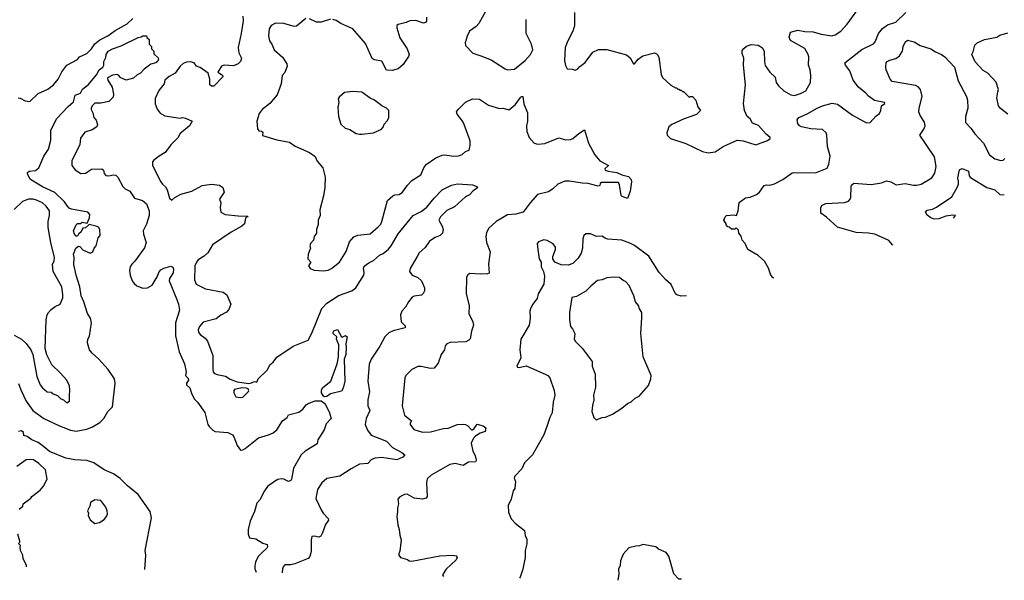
# Model space of a CAD drawing. Extents: x 1678759 to 1859541, y 384609 to 522867.
# Tile 345 of 466: x 1787910 to 1796356, y 384609 to 389415. Entities that reach past the tile are written whole.
import ezdxf

# ---------------------------------------------------------------- set-up
doc = ezdxf.new("R2010")
doc.units = 0

msp = doc.modelspace()

# ---------------------------------------------------------------- linework, layer by layer
at = {"layer": '0CON20XD'}
for points in [[(1793815, 388274.2), (1793875, 388282.5), (1793943, 388327), (1794065, 388381.2), (1794115, 388376.2), (1794225, 388342.9), (1794325, 388378), (1794347.5, 388395), (1794346.7, 388405), (1794312.1, 388432.1), (1794246.7, 388506.7), (1794195, 388528), (1794175, 388563.8), (1794150, 388585), (1794127.5, 388635), (1794120, 388695), (1794135.6, 388855), (1794120, 389025), (1794122.5, 389085), (1794107.5, 389125), (1794108.3, 389151.7), (1794121.7, 389168.3), (1794145, 389187.5), (1794185, 389203.3), (1794245, 389197.5), (1794283, 389173), (1794297, 389143), (1794298.8, 389055), (1794305, 389022.5), (1794344, 388965), (1794390.9, 388920.9), (1794398.9, 388875), (1794417.7, 388847.7), (1794465, 388804.2), (1794525, 388769.4), (1794555, 388764.4), (1794608.7, 388781.3), (1794654.5, 388805.5), (1794692, 388875), (1794695.8, 388935), (1794689.2, 388985), (1794676.2, 389025), (1794678.8, 389095), (1794673.8, 389115), (1794645, 389168.8), (1794521.2, 389235), (1794510.8, 389265), (1794523.1, 389306.9), (1794585, 389324), (1794645, 389312.5), (1794715, 389309.2), (1794785, 389290.6), (1794875, 389277.5), (1794904.2, 389285.8), (1794953.3, 389315), (1795009.2, 389375), (1795135.4, 389554.6)], [(1791918.8, 389511.2), (1791847.6, 389382.4), (1791825, 389357.5), (1791768, 389315), (1791747, 389273), (1791731.4, 389215), (1791733.2, 389193.2), (1791797, 389127), (1791865, 389105.7), (1791955, 389070.8), (1792075, 388992.5), (1792095, 388985.7), (1792155, 388991.9), (1792245.4, 389064.6), (1792290.8, 389115), (1792311.1, 389155), (1792299.4, 389205), (1792254.5, 389295), (1792254.5, 389415.5)], [(1792668.8, 389475), (1792667.7, 389362.3), (1792654, 389315), (1792613, 389233), (1792590, 389175), (1792583.3, 389065), (1792590.7, 389020.7), (1792605, 388992.5), (1792650.7, 388990.7), (1792675, 388983.3), (1792695, 388990), (1792716.1, 389013.9), (1792761.7, 389048.3), (1792826.7, 389135), (1792875, 389160), (1792945, 389158.8), (1793115, 389114), (1793146.4, 389086.4), (1793175, 389036.7), (1793185, 389037.5), (1793214.1, 389075.9), (1793254.1, 389105.9), (1793355, 389130), (1793379.3, 389119.3), (1793393, 389093), (1793413.6, 388943.6), (1793425, 388920), (1793495, 388852.5), (1793535, 388830), (1793545, 388830), (1793555, 388820), (1793565, 388820), (1793575, 388810), (1793585, 388810), (1793595, 388800), (1793605, 388800), (1793651.7, 388751.7), (1793665, 388757.5), (1793680, 388755), (1793710, 388725), (1793728.3, 388668.3), (1793750, 388635), (1793715, 388602.5), (1793610, 388565), (1793505, 388517.5), (1793477.5, 388495), (1793460, 388445), (1793463.9, 388423.9), (1793492.5, 388395), (1793625, 388353.3), (1793766.1, 388286.1), (1793815, 388274.2)], [(1794378.4, 387200.9), (1794373.2, 387203.2), (1794353.8, 387225), (1794333.6, 387283.6), (1794297.5, 387345), (1794243.6, 387393.6), (1794155, 387443.3), (1794132.9, 387495), (1794107.5, 387525), (1794098.1, 387558.1), (1794078.8, 387585), (1794075, 387610), (1794055, 387630), (1794045, 387620), (1794015, 387620), (1793997, 387637), (1793985, 387640), (1793970, 387655), (1793970, 387665), (1793950, 387695), (1793960, 387725), (1793973, 387737), (1794035, 387742.5), (1794057.5, 387735), (1794071.9, 387775), (1794081.7, 387848.3), (1794135, 387886.2), (1794175, 387892.9), (1794230, 387915), (1794256.7, 387935), (1794297.3, 387992.7), (1794315, 387998), (1794345, 387996), (1794385, 388007.5), (1794455, 388045.8), (1794535, 388101.4), (1794555.7, 388105.7), (1794735, 388102.5), (1794835, 388143.3), (1794850.8, 388175), (1794861.5, 388245), (1794838.5, 388328.5), (1794833.9, 388423.9), (1794826.5, 388445), (1794795, 388473.6), (1794695, 388479.2), (1794615, 388495.6), (1794600, 388505), (1794586, 388525), (1794580, 388555), (1794592.6, 388577.4), (1794663.4, 388606.6), (1794750, 388655), (1794795, 388675.6), (1794880.2, 388700.2), (1794925, 388690.6), (1795055, 388595.7), (1795175, 388531.2), (1795205, 388532.5), (1795255, 388587.5), (1795285, 388610), (1795297.5, 388635), (1795303, 388677), (1795330, 388695), (1795327.5, 388705), (1795243, 388723), (1795189.6, 388759.6), (1795169.4, 388785), (1795105.6, 388835), (1795058.5, 388895), (1795030.9, 388975), (1794994.4, 389025), (1794988.8, 389045), (1795135, 389158.9), (1795235, 389208.6), (1795249.4, 389225), (1795277.8, 389295), (1795312, 389338), (1795355, 389369.4), (1795425, 389393.3), (1795510.9, 389475)], [(1787896.2, 388743.8), (1787915, 388742), (1787957.9, 388717.9), (1787996.3, 388713.7), (1788069.4, 388780.6), (1788149.8, 388820.2), (1788199.4, 388855), (1788240.6, 388905), (1788271.2, 388968.8), (1788315, 389023.8), (1788405.8, 389074.2), (1788423.3, 389095), (1788484.5, 389125.5), (1788525, 389164.3), (1788555, 389208.1), (1788597.1, 389242.9), (1788666, 389275), (1788728.8, 389321.2), (1788832.1, 389377.9), (1788880, 389425)], [(1789824.4, 389445), (1789827.5, 389405), (1789810.5, 389295), (1789782.9, 389175), (1789790.7, 389130.7), (1789811.2, 389085), (1789803.8, 389055), (1789783.8, 389035), (1789745, 389017.8), (1789665, 389024.3), (1789640, 389015), (1789608.8, 388965), (1789649.3, 388939.3), (1789653.3, 388925), (1789575, 388846.2), (1789555, 388844), (1789540.8, 388855), (1789540, 388905), (1789526.7, 388955), (1789458.6, 389005), (1789427.4, 389017.4), (1789405, 389044.5), (1789375, 389053.3), (1789339.8, 389050.2), (1789311.1, 389038.9), (1789285.7, 389015), (1789244.7, 388955.3), (1789193.3, 388926.7), (1789155.7, 388895), (1789149.2, 388865), (1789103, 388807), (1789072.2, 388737.8), (1789072, 388692), (1789088.9, 388648.9), (1789114.6, 388614.6), (1789155, 388590), (1789285, 388570), (1789305, 388577.5), (1789331.2, 388571.2), (1789390, 388545), (1789366.1, 388503.9), (1789283.3, 388435), (1789268.8, 388405), (1789205, 388341.2), (1789158.8, 388275), (1789106.7, 388245), (1789060.3, 388209.7), (1789050, 388195), (1789050, 388165), (1789120, 388025), (1789135, 388003.3), (1789161.7, 387981.7), (1789176.2, 387955), (1789195, 387883.3), (1789215, 387866.7), (1789240.6, 387889.4), (1789290.9, 387919.1), (1789386.2, 387945), (1789475, 387994.4), (1789555, 388004.2), (1789625, 387996.2), (1789651.2, 387975), (1789662.5, 387935), (1789624.1, 387875.9), (1789636, 387845), (1789630, 387805), (1789635.8, 387765), (1789672.5, 387745), (1789785, 387732.5), (1789865, 387730), (1789870, 387725), (1789855, 387722.5), (1789846.4, 387713.6), (1789837.5, 387665), (1789815, 387643.3), (1789725, 387594.6), (1789565, 387485.4), (1789523.2, 387416.8), (1789492.8, 387387.2), (1789441.5, 387355), (1789425.5, 387335), (1789413.1, 387305), (1789410.6, 387185), (1789425, 387146.2), (1789505, 387108), (1789655, 387080), (1789686.4, 387056.4), (1789722, 386975), (1789705, 386931.2), (1789683, 386907), (1789635, 386881.2), (1789595, 386850), (1789485, 386821.2), (1789452.5, 386785), (1789440, 386755), (1789443.8, 386735), (1789458.8, 386715), (1789502, 386685), (1789521.7, 386658.3), (1789565.4, 386535), (1789565.5, 386415), (1789570.6, 386395), (1789581.9, 386381.9), (1789605, 386371.9), (1789675, 386359.4), (1789715, 386332.2), (1789775, 386309.1), (1789875, 386296.4), (1789899.6, 386300.4), (1789925, 386313.8), (1789945, 386307.5), (1789956.7, 386335), (1790035, 386413.8), (1790056.2, 386455), (1790085, 386480), (1790115, 386522), (1790255, 386616), (1790383, 386667), (1790415, 386728.8), (1790501.4, 386938.6), (1790544.1, 386985.9), (1790642.6, 387047.4), (1790675, 387060.9), (1790759.3, 387090.7), (1790793.1, 387115), (1790860.5, 387225), (1790864.6, 387245), (1790860, 387285), (1790865, 387301.2), (1790905, 387330), (1790945, 387349.2), (1790995.3, 387394.7), (1791028.3, 387411.7), (1791072.6, 387447.4), (1791095.3, 387474.7), (1791155, 387578.9), (1791284.2, 387735), (1791355, 387771.4), (1791401.7, 387808.3), (1791465.6, 387885), (1791535, 387955.7), (1791615, 387997.5), (1791665, 388006.7), (1791795, 387998.8), (1791830, 387985), (1791840, 387975), (1791797.5, 387945), (1791767.1, 387912.9), (1791732.7, 387897.3), (1791639.8, 387810.2), (1791575, 387778.9), (1791518.6, 387725), (1791506.2, 387695), (1791533.3, 387645), (1791542.5, 387615), (1791536.7, 387585), (1791516.7, 387565), (1791475, 387548.9), (1791424.1, 387515.9), (1791387, 387463), (1791337.8, 387415), (1791318.5, 387385), (1791258.7, 387281.3), (1791253.3, 387255), (1791275.4, 387225.4), (1791325, 387204.3), (1791356, 387175), (1791381.4, 387115), (1791380.9, 387089.1), (1791371.1, 387068.9), (1791355.5, 387054.5), (1791295, 387045.6), (1791276.2, 387035), (1791243.8, 386995), (1791220.5, 386949.5), (1791189.2, 386915), (1791177.1, 386885), (1791182.5, 386825), (1791215, 386790), (1791215, 386772.5), (1791112.2, 386747.8), (1791075, 386729.2), (1791041.2, 386695), (1790998.8, 386615), (1790924.5, 386505.5), (1790907.4, 386462.6), (1790895.8, 386315.8), (1790910.6, 386225), (1790895.7, 386155), (1790895.5, 386105), (1790912.9, 386065), (1790882.5, 385995), (1790874.4, 385945), (1790894.4, 385895), (1790925, 385854.3), (1791055, 385800.6), (1791108.6, 385748.6), (1791188.8, 385705), (1791213.3, 385685), (1791196.7, 385665), (1791145, 385642.9), (1791015, 385662), (1790955, 385657.3), (1790925, 385641.4), (1790895, 385610.6), (1790825, 385604.2), (1790754.2, 385564.2), (1790655, 385502.9), (1790545, 385480.8), (1790502, 385445), (1790463.4, 385386.6), (1790450.7, 385310.7), (1790495, 385213.3), (1790512, 385185), (1790557.3, 385137.3), (1790560, 385125), (1790532.3, 385087.7), (1790507.5, 385015), (1790492, 384988), (1790475, 384980), (1790435, 384988), (1790416.7, 384983.3), (1790410, 384955), (1790410.9, 384855), (1790397.9, 384812.1), (1790385.4, 384794.6), (1790269.1, 384750.9), (1790235, 384742), (1790185, 384741.2), (1790170, 384725), (1790163.6, 384706.4), (1790161.2, 384675), (1790161.8, 384673.8)], [(1790365, 389425.6), (1790285, 389359.5), (1790265, 389356.4), (1790175, 389381.2), (1790104.2, 389385.8), (1790066.7, 389365), (1790050, 389335), (1790044, 389275), (1790052.3, 389232.3), (1790073.3, 389205), (1790093.3, 389155), (1790165, 389093.8), (1790202, 389035), (1790204, 389015), (1790185, 388963.3), (1790162, 388935), (1790153.5, 388865), (1790118.3, 388771.7), (1790055, 388697.5), (1789990, 388645), (1789965, 388610), (1789943.8, 388545), (1789948.3, 388478.3), (1789961.7, 388461.7), (1789985, 388460), (1789995, 388450), (1789993, 388423), (1790114.4, 388384.4), (1790223.9, 388363.9), (1790271.9, 388331.9), (1790395, 388277.5), (1790445, 388241.2), (1790461.7, 388201.7), (1790508.8, 388145), (1790531.2, 388065), (1790528, 387975), (1790516, 387905), (1790483.8, 387785), (1790486, 387735), (1790471.2, 387695), (1790470.7, 387659.3), (1790456.7, 387615), (1790456.7, 387585), (1790436.7, 387555), (1790428.8, 387525), (1790403.3, 387495), (1790397.5, 387475), (1790403.3, 387455), (1790383.3, 387405), (1790382.5, 387365), (1790406.7, 387335), (1790387.5, 387305), (1790400.7, 387280.7), (1790435, 387267.5), (1790515, 387262.5), (1790555, 387266.7), (1790585, 387281.2), (1790652.5, 387335), (1790711.2, 387428.8), (1790738.7, 387511.3), (1790775, 387552.5), (1790811.3, 387568.7), (1790915, 387580), (1790985, 387638), (1791007.2, 387662.8), (1791017.1, 387685), (1791064.6, 387865.4), (1791110, 387905), (1791127, 387913), (1791165, 387915.8), (1791192.5, 387935), (1791235.5, 387995), (1791275, 388035.5), (1791350.8, 388085), (1791375.7, 388145), (1791397.6, 388172.4), (1791478.7, 388231.3), (1791535, 388251.9), (1791555, 388255.6), (1791635, 388245.8), (1791675, 388248.6), (1791705, 388259.2), (1791735, 388286), (1791765, 388296.7), (1791773.5, 388335), (1791773.3, 388375), (1791723.3, 388515), (1791710.7, 388540.7), (1791661.2, 388605), (1791656.7, 388625), (1791670, 388645), (1791735, 388708.8), (1791793.9, 388736.1), (1791855, 388732), (1791930.8, 388680.8), (1792025, 388653.3), (1792055.9, 388655.9), (1792105, 388642), (1792161.4, 388685), (1792205, 388748.6), (1792215, 388757.1), (1792225, 388755.8), (1792233.2, 388693.2), (1792266, 388615), (1792266, 388545), (1792257.5, 388505), (1792261.4, 388455), (1792279.2, 388405), (1792324, 388355), (1792355, 388346.7), (1792415, 388352.2), (1792535, 388402), (1792595, 388386), (1792635, 388388), (1792655, 388396.2), (1792705, 388438.8), (1792755, 388470), (1792788.8, 388355), (1792843.8, 388255), (1792886.7, 388205), (1792960, 388165), (1792928.8, 388135), (1792933.3, 388125), (1792956.7, 388115), (1793032.5, 388105), (1793075, 388084.3), (1793131.2, 388071.2), (1793155.7, 388045), (1793158.2, 388025), (1793146.4, 387945), (1793125, 387881.2), (1793078.8, 387898.8), (1793068.7, 387908.7), (1793055, 388000), (1793045, 388018.5), (1792901.8, 388018.2), (1792889.5, 388010.5), (1792885, 387992.5), (1792873.3, 387986.7), (1792785, 388009.4), (1792735, 388011.9), (1792625, 388031.4), (1792585, 388030.8), (1792525, 388003.8), (1792483.3, 387965), (1792445, 387940), (1792352.5, 387915), (1792288.8, 387845), (1792230, 387765), (1792165, 387748.6), (1792095, 387742.2), (1791995.6, 387684.4), (1791932, 387625), (1791913, 387587), (1791907.1, 387555), (1791914.3, 387505), (1791945.8, 387425), (1791930.9, 387320.9), (1791937.7, 387242.3), (1791923.9, 387236.1), (1791865, 387234.2), (1791771.7, 387238.3), (1791753.6, 387226.4), (1791743.6, 387206.4), (1791740, 387065), (1791766, 386965), (1791762, 386895), (1791795.5, 386825.5), (1791801.4, 386795), (1791784.2, 386745), (1791775, 386680), (1791763.1, 386666.9), (1791735.5, 386654.5), (1791602.3, 386647.7), (1791574.2, 386635.8), (1791560.9, 386619.1), (1791552.5, 386585), (1791524.4, 386545), (1791499.7, 386470.3), (1791465, 386428), (1791435, 386424.3), (1791355, 386442.5), (1791325, 386442.5), (1791275, 386415.7), (1791222.5, 386365), (1791212.5, 386345), (1791190, 386105), (1791210, 386025), (1791271.2, 385975), (1791258, 385955), (1791258, 385945), (1791290.9, 385900.9), (1791365, 385879.2), (1791435, 385882.5), (1791545, 385910), (1791585, 385913.3), (1791665, 385945.8), (1791715, 385948.6), (1791735, 385945.8), (1791754.3, 385934.3), (1791785, 385900), (1791795, 385900), (1791809.3, 385910.7), (1791835, 385947.5), (1791885, 385932.5), (1791907.5, 385915), (1791903.3, 385885), (1791858.8, 385871.2), (1791820, 385845), (1791803, 385827), (1791782, 385785), (1791796, 385715), (1791814.3, 385684.3), (1791822.9, 385655), (1791824.2, 385635), (1791818.8, 385625), (1791759.7, 385620.3), (1791715, 385593.1), (1791645, 385611.4), (1791598.9, 385601.1)], [(1790575, 389419.4), (1790495, 389393.5), (1790454.7, 389394.7), (1790395, 389423.3)], [(1791398, 389435), (1791398.3, 389401.7), (1791390.7, 389389.3), (1791375, 389386.2), (1791308.2, 389408.2), (1791255, 389404.4), (1791225, 389390), (1791155, 389373.8), (1791143.8, 389365), (1791143.9, 389346.1), (1791169.7, 389259.7), (1791234.2, 389165), (1791250, 389115), (1791245, 389098.8), (1791199.1, 389030.9), (1791155.7, 388994.3), (1791105, 388980), (1791055, 388981.2), (1791015, 389060), (1790951.4, 389071.4), (1790933.1, 389083.1), (1790875, 389210.8), (1790768, 389335), (1790665, 389383.1), (1790625, 389408.1), (1790595, 389416.9)], [(1796385.3, 388605.3), (1796322.8, 388652.8), (1796306.9, 388675), (1796291.1, 388745), (1796301.1, 388795), (1796305, 388817.5), (1796285, 388880), (1796215, 388957.5), (1796175, 388978.8), (1796105, 389053.3), (1796076.7, 389115), (1796090, 389140), (1796104.2, 389195), (1796124.4, 389215.6), (1796185, 389244), (1796292.5, 389265), (1796318.3, 389281.7), (1796385, 389300.8)], [(1787899.4, 386295), (1787919.5, 386240.5), (1787965.3, 386145.3), (1788022, 386065), (1788116.3, 385996.3), (1788252, 385932), (1788345.4, 385895.4), (1788395, 385887.3), (1788486, 385904), (1788535, 385923.6), (1788598.5, 385961.5), (1788630.6, 385995), (1788665, 386056), (1788706.2, 386095), (1788729.5, 386299.5), (1788723.8, 386335), (1788669.4, 386415), (1788586.6, 386506.6), (1788530.8, 386555), (1788508, 386585), (1788491.4, 386645), (1788492.9, 386675), (1788507.6, 386702.4), (1788526, 386815), (1788516, 386855), (1788492, 386895), (1788460.8, 386995), (1788436.4, 387046.4), (1788425.7, 387125), (1788394.5, 387225), (1788374.4, 387315), (1788376.7, 387375), (1788370, 387405), (1788390, 387455), (1788415, 387472.5), (1788425, 387470), (1788451.7, 387441.7), (1788515, 387412.5), (1788536.4, 387423.6), (1788547.5, 387455), (1788566.7, 387475), (1788582.5, 387545), (1788598.8, 387565), (1788598, 387615), (1788586.7, 387635), (1788575, 387641.2), (1788505, 387660), (1788475, 387630), (1788451.7, 387628.3), (1788437.5, 387595), (1788413.6, 387576.4), (1788405, 387560), (1788395, 387560), (1788380, 387575), (1788372.5, 387605), (1788393.9, 387656.1), (1788405, 387666.7), (1788431.7, 387668.3), (1788445, 387680), (1788488.3, 387671.7), (1788508.8, 387715), (1788511.2, 387745), (1788495, 387766), (1788355, 387789.2), (1788335, 387798.6), (1788319.4, 387815), (1788293.1, 387853.1), (1788212.3, 387932.3), (1788105, 387981.2), (1788001.2, 388045), (1787980, 388085), (1787977.5, 388105), (1787990, 388115), (1788045, 388122), (1788074, 388146), (1788118, 388245), (1788156.6, 388303.4), (1788177.3, 388382.7), (1788175.6, 388465), (1788225, 388563.8), (1788325, 388671.2), (1788370.3, 388709.7), (1788385, 388768), (1788431.2, 388785), (1788449.5, 388820.5), (1788500.9, 388859.1), (1788569.2, 388940.8), (1788592.2, 388985), (1788622.4, 389007.6), (1788630.5, 389025), (1788630.9, 389055), (1788649.7, 389090.3), (1788652.6, 389117.4), (1788669.6, 389145), (1788705, 389165.7), (1788779.4, 389190.6), (1788925, 389261.4), (1788953, 389267), (1788965, 389275.7), (1788996.7, 389276.7), (1789001.7, 389261.7), (1789020, 389245), (1789020, 389205), (1789040, 389185), (1789040, 389165), (1789060, 389145), (1789061.7, 389121.7), (1789098.3, 389088.3), (1789100, 389075), (1789095, 389060), (1789077.5, 389045), (1789035.5, 389034.5), (1788978.7, 388991.3), (1788945.4, 388955), (1788918.2, 388941.8), (1788885, 388913.8), (1788822.4, 388897.6), (1788778.1, 388915), (1788758.7, 388938.7), (1788745, 388943.4), (1788705, 388938.8), (1788664.2, 388915.8), (1788666.2, 388895), (1788701.9, 388835), (1788714, 388775), (1788710.5, 388749.5), (1788675, 388714), (1788605, 388700), (1788555, 388699.2), (1788532, 388675), (1788522, 388655), (1788524, 388645), (1788538, 388615), (1788546, 388576), (1788565, 388553.3), (1788577.5, 388515), (1788570.8, 388495), (1788531.2, 388471.2), (1788469.7, 388450.3), (1788430.3, 388399.7), (1788425.7, 388345), (1788356.7, 388205), (1788358.1, 388165), (1788385, 388126.9), (1788435, 388095.8), (1788475, 388099.2), (1788525, 388134.3), (1788615, 388136.2), (1788628.8, 388125), (1788634.2, 388095), (1788649.7, 388079.7), (1788675.7, 388075.7), (1788715, 388085.7), (1788735, 388081.4), (1788750.6, 388065), (1788793.3, 387985), (1788814.2, 387964.2), (1788855, 387944), (1788895, 387886), (1788963.5, 387863.5), (1788996.7, 387835), (1789020, 387775), (1789021.2, 387735), (1788997.1, 387662.9), (1788968.8, 387605), (1788971.2, 387575), (1788995.6, 387505), (1788980.2, 387459.8), (1788897.8, 387345), (1788871.3, 387318.7), (1788858.2, 387295), (1788853.1, 387265), (1788858.2, 387225), (1788874.5, 387175), (1788892.4, 387152.4), (1788915, 387134.4), (1788965, 387113.6), (1789005, 387116.5), (1789045, 387139.4), (1789088.9, 387211.1), (1789105, 387252), (1789120.2, 387269.8), (1789145, 387285.5), (1789205, 387301.2), (1789223.6, 387293.6), (1789230, 387275), (1789225.7, 387245.7), (1789195, 387196.7), (1789191.9, 387175), (1789259.1, 387015), (1789272.9, 386975), (1789280, 386925), (1789245.5, 386815), (1789245.4, 386705), (1789277.6, 386567.6), (1789324.4, 386465), (1789338.6, 386395), (1789333.3, 386365), (1789355, 386340), (1789358.8, 386325), (1789340.5, 386299.5), (1789341.2, 386285), (1789367.9, 386257.9), (1789382.4, 386212.4), (1789406.2, 386165), (1789436.2, 386135), (1789496.8, 386046.8), (1789524.3, 385945), (1789535, 385926.2), (1789565.9, 385895.9), (1789585.7, 385885.7), (1789695, 385875.6), (1789734, 385855), (1789748, 385838), (1789774, 385765), (1789805, 385723.3), (1789825, 385726.7), (1789845, 385738.8), (1789959.4, 385830.6), (1790045, 385856), (1790085.5, 385874.5), (1790115, 385900), (1790164.5, 385975.5), (1790203.3, 386005), (1790215, 386026.7), (1790305, 386049.2), (1790338.1, 386075), (1790367.3, 386112.7), (1790385, 386125.6), (1790445, 386147.1), (1790495, 386146.7), (1790527.1, 386125), (1790564, 386054), (1790581.2, 385995), (1790538.8, 385951.2), (1790522.2, 385897.8), (1790468.3, 385811.7), (1790462, 385778), (1790358.8, 385715), (1790325, 385683.8), (1790258.5, 385571.5), (1790242.7, 385477.3), (1790235.7, 385464.3), (1790215, 385455.8), (1790175.5, 385475.5), (1790155, 385477.8), (1790125, 385471.9), (1790095, 385457.3), (1790036.5, 385413.5), (1790009.4, 385375), (1789970.2, 385299.8), (1789945, 385268.8), (1789925, 385200), (1789887.1, 385115), (1789870.9, 385045), (1789870.6, 385005), (1789881.7, 384971.7), (1789935.5, 384965.5), (1789995, 384926), (1790033.3, 384915), (1790036.4, 384896.4), (1790030, 384885), (1789985, 384841.4), (1789955, 384812), (1789933.3, 384765), (1789926.4, 384733.6), (1789927.6, 384707.6), (1789937.4, 384678.9)], [(1795399.5, 387480.6), (1795365, 387522), (1795245, 387575.6), (1795190, 387585), (1795085, 387591.5), (1794925, 387635.4), (1794831.3, 387721.3), (1794782.5, 387755), (1794782.5, 387805), (1794794.3, 387825), (1794825, 387839.5), (1794985, 387848.6), (1795020.3, 387859.7), (1795034.2, 387875), (1795038.9, 387891.1), (1795041.1, 387985), (1795045, 387996), (1795066, 388014), (1795215, 388001.5), (1795303.8, 388016.2), (1795345, 388032.9), (1795383.3, 388025), (1795427.7, 387997.7), (1795505, 388011.4), (1795575.6, 387995.6), (1795605, 387995.6), (1795643.8, 388005), (1795735, 388058.6), (1795761.2, 388098.8), (1795771.8, 388155), (1795757.8, 388237.8), (1795632.2, 388425), (1795666.7, 388475), (1795677.5, 388505), (1795670, 388535), (1795634, 388594), (1795622.9, 388625), (1795624.6, 388655), (1795650, 388755), (1795637.9, 388815), (1795618.3, 388838.3), (1795595, 388850), (1795395, 388886), (1795376.2, 388905), (1795341.2, 388985), (1795338.3, 389011.7), (1795343.8, 389045), (1795351.2, 389055), (1795375, 389068.6), (1795425, 389082.2), (1795455.7, 389105), (1795482, 389145), (1795488, 389185), (1795505, 389222.5), (1795525, 389240), (1795582.5, 389225), (1795633.2, 389193.2), (1795725, 389163.8), (1795765, 389138), (1795817.5, 389115), (1795845.5, 389095.5), (1795927.8, 389007.8), (1795960.6, 388890.6), (1796032.5, 388755), (1796040.8, 388725), (1796041.9, 388655), (1796023.3, 388585), (1796022.8, 388532.8), (1796070, 388485), (1796104.2, 388435), (1796176.3, 388356.3), (1796229.2, 388255), (1796275, 388220.8), (1796325, 388208.8), (1796345, 388210), (1796361.2, 388225)], [(1790825, 388432), (1790845, 388434), (1790944.1, 388445.9), (1791012.5, 388475), (1791026.7, 388493.3), (1791035, 388520), (1791063, 388547), (1791076.4, 388573.6), (1791076.2, 388635), (1791056.7, 388655), (1791015, 388676), (1790953.8, 388725), (1790915, 388742.5), (1790845, 388792.5), (1790765, 388800), (1790695, 388791.2), (1790650.5, 388749.5), (1790642.5, 388735), (1790647.5, 388705), (1790638.8, 388665), (1790643.8, 388583.8), (1790665, 388520), (1790702.5, 388485), (1790742.5, 388472.5), (1790795, 388440), (1790825, 388432)], [(1795918.7, 387712.3), (1795936.7, 387736.7), (1795915, 387739.2), (1795855, 387730.6), (1795795, 387708.6), (1795755, 387706), (1795725, 387716.2), (1795695, 387738.8), (1795678.8, 387765), (1795695, 387782.5), (1795739.7, 387790.3), (1795773.3, 387806.7), (1795905, 387897.1), (1795952.5, 387975), (1795961.9, 388005), (1795961.5, 388031.5), (1795956.7, 388055), (1795968.9, 388115), (1795975, 388129.2), (1795995, 388139.2), (1796048.6, 388115), (1796053.8, 388075), (1796065, 388062), (1796205, 387975.7), (1796275, 387955.3), (1796316.8, 387916.8), (1796355.2, 387912.1)], [(1787861.6, 386711.6), (1787926.1, 386676.1), (1787965, 386640), (1788005.4, 386585.4), (1788022.2, 386545), (1788057.3, 386355), (1788084.6, 386284.6), (1788105, 386257.5), (1788145, 386225.7), (1788180.5, 386220.5), (1788197.3, 386207.3), (1788235, 386192.5), (1788262, 386165), (1788286.7, 386155), (1788315, 386131.2), (1788335.8, 386144.2), (1788336, 386195), (1788340.8, 386235), (1788337.1, 386275), (1788314.4, 386324.4), (1788257.9, 386387.9), (1788186, 386455), (1788142.3, 386542.3), (1788128.8, 386595), (1788137, 386843), (1788146.8, 386883.2), (1788155.7, 386904.3), (1788179.7, 386930.3), (1788213.3, 386955), (1788256.2, 386975), (1788279.7, 387030.3), (1788281.2, 387058.8), (1788270, 387125), (1788195.6, 387255.6), (1788191.9, 387315), (1788205, 387347.5), (1788207.8, 387375), (1788176.5, 387505), (1788153.8, 387633.8), (1788154.4, 387685), (1788165.6, 387735), (1788164.2, 387775), (1788137.5, 387815), (1788105, 387845.6), (1788055, 387868.9), (1788025, 387875.6), (1787985, 387877.1), (1787935, 387855.6), (1787861.1, 387788.9)], [(1793629, 387048.1), (1793585, 387045.4), (1793546.2, 387055), (1793534.6, 387064.6), (1793499.2, 387145), (1793453.7, 387183.7), (1793395, 387248.8), (1793307.6, 387387.6), (1793185, 387478), (1793145, 387500), (1793075.7, 387525.7), (1792954.1, 387534.1), (1792935, 387538.8), (1792905, 387560), (1792857, 387557), (1792805, 387580), (1792765, 387580), (1792750, 387565), (1792741.2, 387535), (1792737.1, 387457.1), (1792727.3, 387412.7), (1792699.1, 387370.9), (1792653.3, 387325), (1792615, 387311.2), (1792555, 387314), (1792500, 387335), (1792484.2, 387364.2), (1792482, 387385), (1792505.7, 387444.3), (1792507.1, 387465), (1792485, 387493.1), (1792435, 387522.9), (1792405, 387528), (1792360.5, 387509.5), (1792350, 387495), (1792353.8, 387443.8), (1792366.2, 387365), (1792382, 387335), (1792384, 387295), (1792404.2, 387255), (1792412, 387215), (1792407.3, 387147.3), (1792358.6, 387065), (1792349.2, 387025), (1792307.9, 386972.1), (1792292.7, 386937.3), (1792286.2, 386915), (1792289.2, 386855), (1792280, 386795), (1792208.8, 386675), (1792200, 386585), (1792210, 386515), (1792173.3, 386445), (1792180, 386435), (1792195, 386434), (1792255, 386446.2), (1792417, 386377), (1792438.8, 386365), (1792457.1, 386345), (1792495.6, 386235.6), (1792500, 386195), (1792485.7, 386135), (1792477.8, 386045), (1792456.9, 386005), (1792431.5, 385928.5), (1792405.7, 385855), (1792308, 385685), (1792240, 385615), (1792216.7, 385565), (1792158.3, 385501.7), (1792152.5, 385485), (1792162.5, 385455), (1792156.7, 385395), (1792143.3, 385375), (1792126.7, 385305), (1792099.3, 385250.7), (1792103.9, 385193.9), (1792125.8, 385135.8), (1792158.8, 385098.8), (1792240, 385035), (1792245, 384990), (1792260, 384965), (1792259.5, 384920.5), (1792246.2, 384865), (1792246.1, 384803.9), (1792226.7, 384705), (1792203.3, 384635), (1792196, 384628)], [(1792855, 385983.3), (1792905, 386003.3), (1792935, 386006.7), (1792995.7, 386034.3), (1793075.5, 386084.5), (1793124.5, 386125.5), (1793155, 386140), (1793189.5, 386170.5), (1793225, 386186.7), (1793305, 386277.5), (1793323.8, 386335), (1793326, 386365), (1793257.1, 386525), (1793237.1, 386725), (1793247.7, 386857.7), (1793245.8, 386905), (1793226, 386935), (1793218, 386965), (1793192.9, 386995), (1793177.6, 387047.6), (1793138, 387135), (1793105, 387171.2), (1793085, 387179.2), (1793055, 387204), (1793005, 387208.8), (1792945, 387201.2), (1792905, 387184), (1792865, 387179.2), (1792808.7, 387131.3), (1792765, 387088.2), (1792685, 387042.9), (1792646.4, 387033.6), (1792627.1, 386905), (1792625.8, 386845), (1792634.1, 386784.1), (1792652.5, 386765), (1792671.2, 386725), (1792666.7, 386675), (1792676.4, 386656.4), (1792735, 386600), (1792821.2, 386485), (1792821.2, 386445), (1792846, 386375), (1792848.8, 386265), (1792832, 386195), (1792833.8, 386155), (1792822.3, 386107.7), (1792818.8, 386055), (1792833.9, 386003.9), (1792855, 385983.3)], [(1790525, 386181.1), (1790515, 386188), (1790498.9, 386215), (1790497.9, 386242.1), (1790509.3, 386260.7), (1790577.5, 386315), (1790634.2, 386465), (1790644.3, 386525), (1790648, 386628), (1790627.5, 386675), (1790630, 386695), (1790600, 386725), (1790597.5, 386735), (1790605, 386746.7), (1790635, 386757.5), (1790670, 386695), (1790677, 386693), (1790705, 386706.7), (1790718.8, 386695), (1790706, 386635), (1790711.2, 386605), (1790707.1, 386545), (1790694.1, 386504.1), (1790699.4, 386315), (1790685, 386256.7), (1790670.3, 386229.7), (1790575, 386208.1), (1790545, 386183.6), (1790525, 386181.1)], [(1789805, 386176), (1789825, 386180), (1789873.3, 386226.7), (1789876.7, 386235), (1789869.1, 386249.1), (1789855, 386256.5), (1789815, 386259.7), (1789751.9, 386245), (1789745.6, 386235), (1789745.7, 386215), (1789765, 386182), (1789805, 386176)], [(1788983, 384700.4), (1788990.8, 384825), (1788986.1, 384863.9), (1789040.6, 385145), (1789029.3, 385199.3), (1788925.2, 385345.2), (1788835, 385418.1), (1788771.9, 385481.9), (1788715, 385521.1), (1788635, 385554.5), (1788545, 385615.5), (1788484.6, 385634.6), (1788381.7, 385641.7), (1788305, 385655.4), (1788165, 385713.5), (1788114.4, 385755), (1788068.8, 385788.8), (1788014, 385814), (1787975, 385842), (1787945, 385850), (1787941.2, 385875), (1787925, 385890), (1787900, 385885)], [(1787905, 385217.5), (1787937.5, 385245), (1787940, 385265), (1788006.4, 385313.6), (1788013.6, 385326.4), (1788085, 385382.5), (1788113.6, 385416.4), (1788146.7, 385475), (1788132, 385555), (1788075, 385610.8), (1788029.5, 385640.5), (1787994.4, 385645.6), (1787965, 385640.8), (1787885, 385583.8)], [(1791598.9, 385601.1), (1791439.1, 385510.9), (1791405, 385480), (1791398.6, 385445), (1791403.9, 385326.1), (1791396, 385314), (1791365, 385305.8), (1791295, 385312), (1791233.6, 385346.4), (1791210, 385345), (1791170, 385325), (1791152.5, 385305), (1791160, 385265), (1791149.3, 385230.7), (1791151.2, 385195), (1791144.2, 385155), (1791152.5, 385085), (1791166.2, 385045), (1791170, 384995), (1791183.3, 384955), (1791171.7, 384858.3), (1791162.5, 384835), (1791163.3, 384823.3), (1791177.5, 384805), (1791235, 384787.5), (1791250, 384775), (1791275, 384772), (1791515, 384818.9), (1791625, 384823.1), (1791655, 384818.6), (1791661.4, 384805), (1791652.5, 384785), (1791569.4, 384705), (1791537.5, 384655), (1791545.2, 384642.7)], [(1788555, 385096.7), (1788595, 385104), (1788635, 385130), (1788655, 385156.7), (1788663.8, 385175), (1788661.2, 385205), (1788648.8, 385235), (1788605, 385293.3), (1788555, 385300), (1788516.7, 385275), (1788511.2, 385245), (1788490, 385205), (1788500, 385185), (1788497.5, 385165), (1788515, 385127.5), (1788555, 385096.7)], [(1787967.5, 384723.2), (1787967.5, 384735), (1787940, 384795), (1787937.5, 384825), (1787917.5, 384865), (1787912.5, 384895), (1787917, 384907), (1787900, 384925), (1787910, 384935), (1787910, 384945), (1787892.5, 385005)], [(1793587, 384620), (1793565, 384620), (1793520, 384665), (1793477.5, 384815), (1793455, 384847.5), (1793390, 384875), (1793367, 384897), (1793255, 384916.7), (1793227, 384903), (1793195, 384902.5), (1793135, 384886.7), (1793086.4, 384833.6), (1793063.6, 384776.4), (1793061.2, 384735), (1793046.7, 384705), (1793048.8, 384665), (1793039.4, 384609)]]:
    msp.add_lwpolyline(points, dxfattribs=at)

doc.saveas('drawing.dxf')
